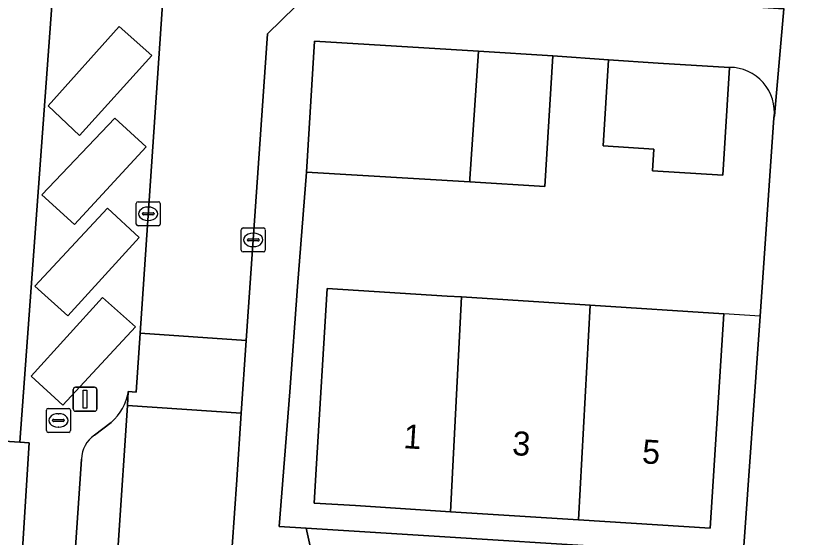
# Model space of a CAD drawing. Extents: x 160349 to 161355, y 381727 to 382854.
# Drawn here: x 160524.54 to 160557.19, y 382116.79 to 382138.52 of the extents above; entities that cross this region are included whole.
import ezdxf

# ---------------------------------------------------------------- set-up
doc = ezdxf.new("R2010")
doc.units = 0
for name, color, linetype in [('IMGEO_Brandkraan', 7, 'Continuous'), ('IMGEO_Erf', 7, 'Continuous'), ('IMGEO_Kolk', 7, 'Continuous'), ('IMGEO_Lichtmast', 7, 'Continuous'), ('IMGEO_Muur', 7, 'Continuous'), ('IMGEO_Pand', 7, 'Continuous'), ('IMGEO_Pand_nummerreeks', 7, 'Continuous'), ('IMGEO_Parkeervlak_open', 7, 'Continuous'), ('IMGEO_Rijbaan_lokaal_open', 7, 'Continuous'), ('IMGEO_Voetpad_open', 7, 'Continuous')]:
    doc.layers.add(name, color=color, linetype=linetype)

msp = doc.modelspace()

# ---------------------------------------------------------------- linework, layer by layer
at = {"layer": 'IMGEO_Brandkraan'}
for p, q in [((160525.901, 382122.157), (160526.753, 382122.157)), ((160525.826, 382121.231), (160525.826, 382122.083)), ((160526.314, 382121.937), (160526.339, 382121.937)), ((160526.827, 382122.083), (160526.827, 382121.231)), ((160526.085, 382121.651), (160526.085, 382121.663)), ((160526.523, 382121.614), (160526.125, 382121.614)), ((160526.128, 382121.7), (160526.526, 382121.7)), ((160526.569, 382121.663), (160526.569, 382121.651)), ((160526.337, 382121.377), (160526.312, 382121.377)), ((160526.753, 382121.157), (160525.901, 382121.157))]:
    msp.add_line(p, q, dxfattribs=at)
for points in [[(160525.901, 382122.157), (160526.753, 382122.157)], [(160525.826, 382121.231), (160525.826, 382122.083)], [(160526.827, 382122.083), (160526.827, 382121.231)], [(160526.753, 382121.157), (160525.901, 382121.157)]]:
    msp.add_lwpolyline(points, dxfattribs=at)
for centre, radius, start, end in [((160525.903, 382122.081), 0.0765, 91.552, 178.448), ((160525.903, 382122.081), 0.0765, 91.552, 178.448), ((160526.751, 382122.081), 0.0765, 1.552, 88.448), ((160526.751, 382122.081), 0.0765, 1.552, 88.448), ((160526.125, 382121.66), 0.0403, 85.8775, 175.7526), ((160526.122, 382121.65), 0.0366, 178.938, 274.7102), ((160526.526, 382121.657), 0.043, 264.8664, 352.4533), ((160526.53, 382121.662), 0.0386, 1.7309, 96.639), ((160525.903, 382121.233), 0.0765, 181.552, 268.448), ((160525.903, 382121.233), 0.0765, 181.552, 268.448), ((160526.751, 382121.233), 0.0765, 271.552, 358.448), ((160526.751, 382121.233), 0.0765, 271.552, 358.448)]:
    msp.add_arc(centre, radius, start, end, dxfattribs=at)
for centre, major_axis, ratio, start_param, end_param in [((160526.313, 382121.657), (-0.387, 0.002), 0.722429, 4.712389, 7.853982), ((160526.338, 382121.657), (-0.39, 0.002), 0.717154, 1.570796, 4.712389)]:
    msp.add_ellipse(centre, major_axis=major_axis, ratio=ratio, start_param=start_param, end_param=end_param, dxfattribs=at)
at = {"layer": 'IMGEO_Erf'}
for points in [[(160499.854, 382099.744), (160500.957, 382116.304), (160515.739, 382115.319), (160516.039, 382119.822), (160511.676, 382122.468), (160513.499, 382125.419), (160517.73, 382122.642), (160517.634, 382121.199), (160520.122, 382121.044), (160524.717, 382120.755), (160526.439, 382144.267), (160523.493, 382144.496), (160523.591, 382146.342), (160524.155, 382156.981), (160499.113, 382175.335), (160481.828, 382188.002), (160442.501, 382147.099)], [(160554.283, 382136.365), (160554.009, 382131.874), (160551.075, 382132.055), (160551.131, 382132.964), (160549.023, 382133.094), (160549.242, 382136.673), (160546.917, 382136.849), (160546.586, 382131.4), (160543.46, 382131.59), (160536.662, 382132.003), (160536.289, 382127.236), (160535.964, 382122.847), (160535.525, 382117.245), (160536.641, 382117.175), (160554.852, 382116.032), (160555.553, 382126.006), (160556.133, 382134.259)]]:
    msp.add_lwpolyline(points, dxfattribs=at)
msp.add_lwpolyline([(160548.483, 382126.457), (160554.042, 382126.102), (160553.471, 382117.165), (160547.994, 382117.514), (160542.655, 382117.855), (160538.699, 382118.107), (160536.977, 382118.217), (160537.063, 382119.622), (160537.524, 382127.156), (160542.514, 382126.838), (160543.111, 382126.8)], close=True, dxfattribs=at)
msp.add_arc((160554.283, 382134.499), 1.866, 352.6089, 89.986, dxfattribs=at)
at = {"layer": 'IMGEO_Kolk'}
for p, q in [((160529.567, 382129.839), (160529.567, 382130.691)), ((160529.642, 382130.765), (160530.494, 382130.765)), ((160530.568, 382130.691), (160530.568, 382129.839)), ((160530.055, 382130.545), (160530.08, 382130.545)), ((160529.826, 382130.259), (160529.826, 382130.271)), ((160530.264, 382130.222), (160529.866, 382130.222)), ((160529.869, 382130.308), (160530.267, 382130.308)), ((160530.31, 382130.271), (160530.31, 382130.259)), ((160530.494, 382129.765), (160529.642, 382129.765)), ((160530.078, 382129.985), (160530.053, 382129.985)), ((160534.017, 382129.678), (160534.869, 382129.678)), ((160533.942, 382128.752), (160533.942, 382129.604)), ((160534.43, 382129.458), (160534.455, 382129.458)), ((160534.943, 382129.604), (160534.943, 382128.752)), ((160534.201, 382129.172), (160534.201, 382129.184)), ((160534.639, 382129.135), (160534.241, 382129.135)), ((160534.244, 382129.221), (160534.642, 382129.221)), ((160534.685, 382129.184), (160534.685, 382129.172)), ((160534.453, 382128.898), (160534.428, 382128.898)), ((160534.869, 382128.678), (160534.017, 382128.678))]:
    msp.add_line(p, q, dxfattribs=at)
for points in [[(160529.567, 382129.839), (160529.567, 382130.691)], [(160529.642, 382130.765), (160530.494, 382130.765)], [(160530.568, 382130.691), (160530.568, 382129.839)], [(160530.494, 382129.765), (160529.642, 382129.765)], [(160534.017, 382129.678), (160534.869, 382129.678)], [(160533.942, 382128.752), (160533.942, 382129.604)], [(160534.943, 382129.604), (160534.943, 382128.752)], [(160534.869, 382128.678), (160534.017, 382128.678)]]:
    msp.add_lwpolyline(points, dxfattribs=at)
for centre, radius, start, end in [((160529.644, 382130.689), 0.0765, 91.552, 178.448), ((160529.644, 382130.689), 0.0765, 91.552, 178.448), ((160530.492, 382130.689), 0.0765, 1.552, 88.448), ((160530.492, 382130.689), 0.0765, 1.552, 88.448), ((160529.866, 382130.268), 0.0403, 85.8775, 175.7526), ((160529.863, 382130.258), 0.0366, 178.938, 274.7102), ((160530.267, 382130.265), 0.043, 264.8664, 352.4533), ((160530.271, 382130.27), 0.0386, 1.7309, 96.639), ((160529.644, 382129.841), 0.0765, 181.552, 268.448), ((160529.644, 382129.841), 0.0765, 181.552, 268.448), ((160530.492, 382129.841), 0.0765, 271.552, 358.448), ((160530.492, 382129.841), 0.0765, 271.552, 358.448), ((160534.019, 382129.602), 0.0765, 91.552, 178.448), ((160534.019, 382129.602), 0.0765, 91.552, 178.448), ((160534.867, 382129.602), 0.0765, 1.552, 88.448), ((160534.867, 382129.602), 0.0765, 1.552, 88.448), ((160534.241, 382129.181), 0.0403, 85.8775, 175.7526), ((160534.238, 382129.171), 0.0366, 178.938, 274.7102), ((160534.642, 382129.178), 0.043, 264.8664, 352.4533), ((160534.646, 382129.183), 0.0386, 1.7309, 96.639), ((160534.019, 382128.754), 0.0765, 181.552, 268.448), ((160534.019, 382128.754), 0.0765, 181.552, 268.448), ((160534.867, 382128.754), 0.0765, 271.552, 358.448), ((160534.867, 382128.754), 0.0765, 271.552, 358.448)]:
    msp.add_arc(centre, radius, start, end, dxfattribs=at)
for centre, major_axis, ratio, start_param, end_param in [((160530.054, 382130.265), (-0.387, 0.002), 0.722429, 4.712389, 7.853982), ((160530.079, 382130.265), (-0.39, 0.002), 0.717154, 1.570796, 4.712389), ((160534.429, 382129.178), (-0.387, 0.002), 0.722429, 4.712389, 7.853982), ((160534.454, 382129.178), (-0.39, 0.002), 0.717154, 1.570796, 4.712389)]:
    msp.add_ellipse(centre, major_axis=major_axis, ratio=ratio, start_param=start_param, end_param=end_param, dxfattribs=at)
at = {"layer": 'IMGEO_Lichtmast'}
for p, q in [((160526.94, 382122.139), (160526.94, 382122.939)), ((160526.94, 382122.939), (160526.94, 382122.139)), ((160527.04, 382123.039), (160527.83, 382123.039)), ((160527.83, 382123.039), (160527.04, 382123.039)), ((160527.93, 382122.939), (160527.93, 382122.139)), ((160527.93, 382122.139), (160527.93, 382122.939)), ((160527.83, 382122.039), (160527.04, 382122.039)), ((160527.04, 382122.039), (160527.83, 382122.039))]:
    msp.add_line(p, q, dxfattribs=at)
msp.add_lwpolyline([(160527.36, 382122.914), (160527.51, 382122.914), (160527.51, 382122.164), (160527.36, 382122.164), (160527.36, 382122.914)], dxfattribs=at)
for centre, start, end in [((160527.04, 382122.939), 90, 180), ((160527.04, 382122.939), 90, 180), ((160527.83, 382122.939), 0, 90), ((160527.83, 382122.939), 360, 90), ((160527.04, 382122.139), 180, 270), ((160527.04, 382122.139), 180, 270), ((160527.83, 382122.139), 270, 0), ((160527.83, 382122.139), 270, 0)]:
    msp.add_arc(centre, 0.1, start, end, dxfattribs=at)
at = {"layer": 'IMGEO_Muur'}
for points in [[(160556.133, 382134.259), (160555.553, 382126.006)], [(160536.289, 382127.236), (160536.662, 382132.003)], [(160555.553, 382126.006), (160554.042, 382126.102)]]:
    msp.add_lwpolyline(points, dxfattribs=at)
msp.add_arc((160554.283, 382134.499), 1.866, 352.6089, 89.986, dxfattribs=at)
at = {"layer": 'IMGEO_Pand'}
for points in [[(160543.46, 382131.59), (160543.47, 382131.72), (160543.823, 382137.037), (160536.994, 382137.452), (160536.662, 382132.003)], [(160543.46, 382131.59), (160546.586, 382131.4), (160546.917, 382136.849), (160543.823, 382137.037), (160543.47, 382131.72)], [(160549.242, 382136.673), (160549.023, 382133.094), (160551.131, 382132.964), (160551.075, 382132.055), (160554.009, 382131.874), (160554.283, 382136.365), (160551.303, 382136.547)], [(160543.111, 382126.8), (160542.514, 382126.838), (160537.524, 382127.156), (160537.063, 382119.622), (160536.977, 382118.217), (160538.699, 382118.107), (160542.655, 382117.855)], [(160542.655, 382117.855), (160547.994, 382117.514), (160548.483, 382126.457), (160543.111, 382126.8)], [(160548.483, 382126.457), (160547.994, 382117.514), (160553.471, 382117.165), (160554.042, 382126.102)], [(160525.112, 382120.73), (160524.717, 382120.755), (160520.122, 382121.044), (160517.634, 382121.199), (160517.73, 382122.642), (160513.499, 382125.419), (160511.676, 382122.468), (160516.039, 382119.822), (160515.739, 382115.319), (160519.745, 382115.053), (160524.448, 382114.756), (160524.735, 382114.738)]]:
    msp.add_lwpolyline(points, close=True, dxfattribs=at)
at = {"layer": 'IMGEO_Parkeervlak_open'}
for points in [[(160527.205, 382133.527), (160530.213, 382136.866), (160528.85, 382138.067), (160525.892, 382134.766)], [(160526.99, 382129.818), (160529.987, 382133.056), (160528.674, 382134.244), (160525.64, 382131.057)], [(160526.713, 382126.02), (160529.684, 382129.283), (160528.371, 382130.497), (160525.35, 382127.246)], [(160526.512, 382122.286), (160529.533, 382125.562), (160528.157, 382126.775), (160525.187, 382123.499)]]:
    msp.add_lwpolyline(points, close=True, dxfattribs=at)
for points in [[(160526.212, 382078.198), (160528.46, 382111.058), (160529.2, 382122.284), (160529.238, 382122.868)], [(160528.527, 382121.572), (160527.828, 382121.039)], [(160527.294, 382120.049), (160524.642, 382081.346)]]:
    msp.add_lwpolyline(points, dxfattribs=at)
for centre, radius, start, end in [((160527.075, 382123.212), 2.191, 311.5319, 350.9687), ((160528.47, 382120.054), 1.176, 123.0924, 180.2233)]:
    msp.add_arc(centre, radius, start, end, dxfattribs=at)
at = {"layer": 'IMGEO_Rijbaan_lokaal_open'}
for points in [[(160556.874, 382143.486), (160555.458, 382143.576), (160542.093, 382144.429), (160537.614, 382144.715), (160534.145, 382144.936), (160534.28, 382147.094), (160534.872, 382156.518), (160529.12, 382156.888), (160529.015, 382155.582), (160528.241, 382145.991), (160528.597, 382145.965), (160528.265, 382141), (160530.513, 382140.848), (160530.449, 382140.022), (160530.728, 382140.022), (160529.734, 382125.293), (160534.153, 382124.984), (160535.032, 382137.762), (160537.357, 382140.034), (160556.542, 382138.8)], [(160529.2, 382122.284), (160533.945, 382121.958), (160534.153, 382124.984), (160529.734, 382125.293), (160529.568, 382122.829), (160529.238, 382122.868)], [(160532.124, 382094.725), (160533.568, 382116.409), (160533.754, 382119.181), (160533.945, 382121.958), (160529.2, 382122.284), (160528.46, 382111.058), (160526.212, 382078.198), (160526.177, 382077.688), (160530.952, 382077.354), (160531, 382078.07), (160532.095, 382094.296)]]:
    msp.add_lwpolyline(points, close=True, dxfattribs=at)
at = {"layer": 'IMGEO_Voetpad_open'}
for points in [[(160529.238, 382122.868), (160529.568, 382122.829), (160529.734, 382125.293), (160530.728, 382140.022), (160530.449, 382140.022), (160530.513, 382140.848), (160528.265, 382141), (160528.597, 382145.965), (160528.241, 382145.991), (160523.734, 382146.334), (160524.422, 382156.01), (160527.243, 382155.747), (160527.375, 382157.45)], [(160526.439, 382144.267), (160524.717, 382120.755), (160525.112, 382120.73), (160524.735, 382114.738), (160524.448, 382114.756), (160524.387, 382113.848), (160524.04, 382108.368), (160523.728, 382103.398), (160523.403, 382098.257), (160523.069, 382092.946), (160522.968, 382092.016), (160522.64, 382086.81), (160522.312, 382081.61), (160521.987, 382076.49), (160521.657, 382071.207), (160521.557, 382069.746), (160520.833, 382059.141)], [(160556.133, 382134.259), (160556.158, 382134.351), (160556.542, 382138.8), (160537.357, 382140.034), (160535.032, 382137.762), (160534.153, 382124.984), (160533.945, 382121.958), (160533.754, 382119.181), (160533.568, 382116.409)], [(160556.542, 382138.8), (160556.158, 382134.351), (160556.133, 382134.259), (160555.553, 382126.006), (160554.852, 382116.032), (160554.755, 382114.17), (160554.776, 382114.169), (160562.083, 382113.691), (160565.063, 382113.497), (160571.135, 382113.211), (160571.156, 382112.973), (160576.544, 382112.619), (160576.605, 382113.552), (160576.671, 382114.572)], [(160537.337, 382114.025), (160536.641, 382117.175), (160535.525, 382117.245), (160535.964, 382122.847), (160536.289, 382127.236), (160536.662, 382132.003), (160536.994, 382137.452), (160543.823, 382137.037), (160546.917, 382136.849), (160549.242, 382136.673), (160551.303, 382136.547), (160554.283, 382136.365)], [(160527.828, 382121.039), (160528.527, 382121.572)], [(160524.642, 382081.346), (160527.294, 382120.049)], [(160550.061, 382114.509), (160553.148, 382114.275), (160554.755, 382114.17), (160554.852, 382116.032), (160536.641, 382117.175), (160537.337, 382114.025), (160545.969, 382113.507)]]:
    msp.add_lwpolyline(points, dxfattribs=at)
for points in [[(160525.892, 382134.766), (160528.85, 382138.067), (160530.213, 382136.866), (160527.205, 382133.527)], [(160525.64, 382131.057), (160528.674, 382134.244), (160529.987, 382133.056), (160526.99, 382129.818)], [(160525.35, 382127.246), (160528.371, 382130.497), (160529.684, 382129.283), (160526.713, 382126.02)], [(160525.187, 382123.499), (160528.157, 382126.775), (160529.533, 382125.562), (160526.512, 382122.286)]]:
    msp.add_lwpolyline(points, close=True, dxfattribs=at)
for centre, radius, start, end in [((160554.283, 382134.499), 1.866, 352.6089, 89.986), ((160527.075, 382123.212), 2.191, 311.5319, 350.9687), ((160528.47, 382120.054), 1.176, 123.0924, 180.2233)]:
    msp.add_arc(centre, radius, start, end, dxfattribs=at)

# ---------------------------------------------------------------- texts
at = {"layer": 'IMGEO_Pand_nummerreeks'}
for s, rotation, p in [('1', 356.3503, (160540.678, 382120.505)), ('3', 356.3512, (160545.21, 382120.218)), ('5', 356.3512, (160550.618, 382119.873))]:
    msp.add_text(s, height=1, rotation=rotation, dxfattribs=at).set_placement(p)

doc.saveas('drawing.dxf')
